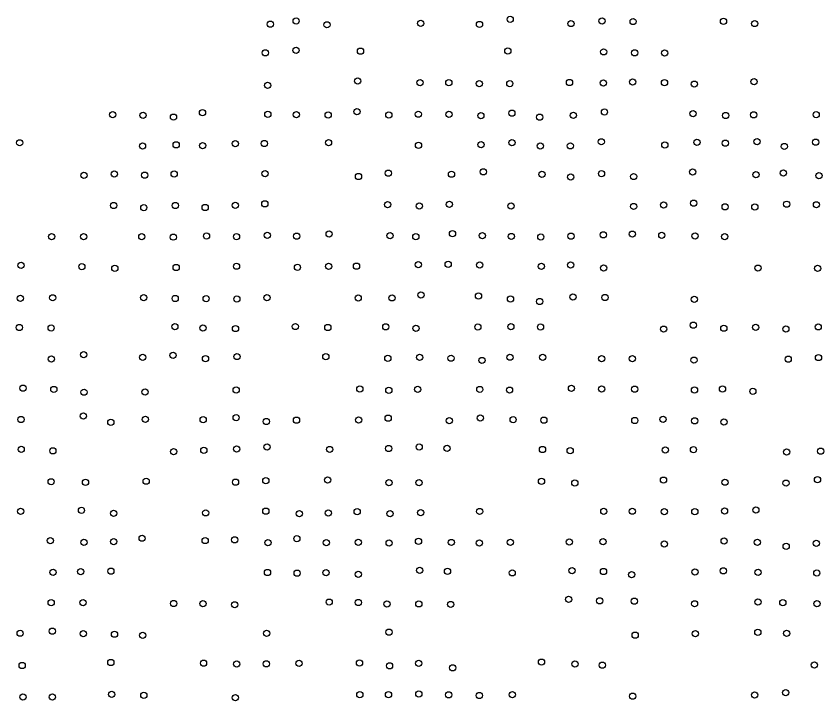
# Model space of a CAD drawing. Extents: x 20503438 to 20508873, y 7964251 to 7984667.
# Drawn here: x 20507916.3 to 20508176.1, y 7970112.1 to 7970332.5 of the extents above; entities that cross this region are included whole.
import ezdxf

# ---------------------------------------------------------------- set-up
doc = ezdxf.new("R2010")
doc.units = 0
doc.layers.add('SurSurveyPoints', color=7, linetype='Continuous')

msp = doc.modelspace()

# ---------------------------------------------------------------- linework, layer by layer
at = {"layer": 'SurSurveyPoints'}
for centre in [(20508075.25, 7970331.47), (20507998.07, 7970329.89), (20508006.39, 7970330.91), (20508016.31, 7970329.69), (20508046.47, 7970330.15), (20508065.38, 7970329.8), (20508094.79, 7970330.09), (20508104.78, 7970330.89), (20508114.79, 7970330.74), (20508143.87, 7970330.78), (20508153.92, 7970330.09), (20508006.36, 7970321.45), (20508027.1, 7970321.21), (20508074.48, 7970321.23), (20507996.46, 7970320.67), (20508105.28, 7970320.98), (20508115.3, 7970320.67), (20508124.93, 7970320.61), (20508026.19, 7970311.59), (20508046.25, 7970311.05), (20508055.51, 7970311.06), (20508065.32, 7970310.75), (20508075.12, 7970310.78), (20508094.33, 7970311.13), (20508105.23, 7970310.99), (20508114.61, 7970311.31), (20508124.88, 7970311.06), (20508153.68, 7970311.41), (20507997.21, 7970310.18), (20508134.45, 7970310.6), (20507947.38, 7970300.74), (20507957.14, 7970300.55), (20507976.28, 7970301.39), (20507997.29, 7970300.88), (20508006.47, 7970300.74), (20508016.7, 7970300.63), (20508025.96, 7970301.74), (20508036.2, 7970300.68), (20508045.68, 7970300.92), (20508055.54, 7970300.88), (20508065.82, 7970300.48), (20508075.79, 7970301.26), (20508095.59, 7970300.55), (20508105.57, 7970301.6), (20508134.07, 7970301.08), (20508144.59, 7970300.5), (20508153.58, 7970300.72), (20508173.68, 7970300.74), (20507966.95, 7970299.98), (20508084.75, 7970299.96), (20507917.49, 7970291.72), (20507956.99, 7970290.67), (20507967.81, 7970291.07), (20507976.32, 7970290.8), (20507986.81, 7970291.45), (20507996.17, 7970291.5), (20508016.82, 7970291.73), (20508045.75, 7970290.89), (20508065.88, 7970291.12), (20508075.82, 7970291.77), (20508084.93, 7970290.72), (20508094.61, 7970290.73), (20508104.54, 7970292.04), (20508125, 7970291.04), (20508135.31, 7970291.84), (20508144.44, 7970291.6), (20508154.67, 7970292.05), (20508163.42, 7970290.54), (20508173.49, 7970291.93), (20508066.59, 7970282.37), (20508133.91, 7970282.33), (20507938.12, 7970281.28), (20507947.89, 7970281.67), (20507957.67, 7970281.31), (20507967.15, 7970281.66), (20507996.4, 7970281.75), (20508026.46, 7970280.88), (20508036.08, 7970281.94), (20508056.36, 7970281.61), (20508085.45, 7970281.56), (20508094.7, 7970280.7), (20508104.63, 7970281.81), (20508114.96, 7970280.86), (20508154.29, 7970281.47), (20508163.13, 7970281.97), (20508174.55, 7970281.17), (20507996.33, 7970272.08), (20508035.83, 7970271.81), (20508055.69, 7970271.89), (20508124.58, 7970271.72), (20508134.24, 7970272.3), (20508164.19, 7970271.96), (20508173.76, 7970271.77), (20507947.7, 7970271.54), (20507957.39, 7970270.85), (20507967.55, 7970271.55), (20507977.12, 7970270.9), (20507986.83, 7970271.62), (20508046, 7970271.37), (20508075.54, 7970271.4), (20508114.96, 7970271.23), (20508144.38, 7970271.11), (20508153.95, 7970271.09), (20507927.74, 7970261.52), (20507938.02, 7970261.49), (20507956.74, 7970261.49), (20507966.87, 7970261.36), (20507977.57, 7970261.72), (20507987.22, 7970261.48), (20507997.11, 7970261.95), (20508006.59, 7970261.67), (20508017, 7970262.35), (20508036.59, 7970261.86), (20508044.9, 7970261.48), (20508056.68, 7970262.49), (20508066.31, 7970261.85), (20508075.61, 7970261.58), (20508085.09, 7970261.43), (20508094.8, 7970261.68), (20508105.19, 7970262.11), (20508114.55, 7970262.33), (20508124.01, 7970261.95), (20508134.71, 7970261.7), (20508144.26, 7970261.52), (20507917.92, 7970252.31), (20507937.47, 7970251.84), (20507948.08, 7970251.34), (20507967.81, 7970251.58), (20507987.22, 7970252), (20508006.82, 7970251.62), (20508016.85, 7970251.96), (20508025.8, 7970252.02), (20508045.69, 7970252.47), (20508055.29, 7970252.64), (20508065.43, 7970252.41), (20508085.28, 7970251.94), (20508094.67, 7970252.41), (20508105.29, 7970251.46), (20508154.93, 7970251.39), (20508174.12, 7970251.29), (20507917.7, 7970241.7), (20507928.1, 7970241.84), (20507957.36, 7970241.89), (20507967.49, 7970241.62), (20507977.44, 7970241.53), (20507987.33, 7970241.47), (20507997, 7970241.89), (20508026.36, 7970241.79), (20508037.23, 7970241.81), (20508046.55, 7970242.73), (20508065.05, 7970242.43), (20508075.34, 7970241.44), (20508084.72, 7970240.65), (20508095.45, 7970242.07), (20508105.73, 7970241.93), (20508134.45, 7970241.36), (20508134.16, 7970233.03), (20507917.33, 7970232.28), (20507927.58, 7970232.1), (20507967.39, 7970232.53), (20507976.42, 7970232.15), (20507986.88, 7970231.94), (20508006.16, 7970232.59), (20508016.58, 7970232.28), (20508035.23, 7970232.5), (20508044.93, 7970231.99), (20508064.85, 7970232.46), (20508075.47, 7970232.56), (20508085.01, 7970232.47), (20508124.6, 7970231.76), (20508143.96, 7970232.05), (20508154.24, 7970232.32), (20508163.93, 7970231.82), (20508174.33, 7970232.48), (20507938.05, 7970223.52), (20507957.06, 7970222.7), (20507966.8, 7970223.3), (20507987.36, 7970222.93), (20508015.95, 7970222.87), (20508035.88, 7970222.34), (20508046.12, 7970222.65), (20508056.24, 7970222.4), (20508075.18, 7970222.72), (20508085.72, 7970222.69), (20508174.42, 7970222.61), (20507927.68, 7970222.13), (20507977.24, 7970222.24), (20508066.17, 7970221.68), (20508104.66, 7970222.22), (20508114.56, 7970222.22), (20508134.36, 7970221.78), (20508164.68, 7970222.09), (20507918.52, 7970212.75), (20507928.45, 7970212.34), (20507987.11, 7970212.18), (20508026.89, 7970212.46), (20508036.21, 7970212.05), (20508045.5, 7970212.36), (20508065.47, 7970212.34), (20508075.04, 7970212.13), (20508094.95, 7970212.69), (20508104.64, 7970212.47), (20508115.28, 7970212.43), (20508134.54, 7970212.14), (20508143.54, 7970212.48), (20507938.17, 7970211.46), (20507957.8, 7970211.53), (20508153.31, 7970211.73), (20507917.9, 7970202.68), (20507937.96, 7970203.79), (20507946.79, 7970201.74), (20507957.9, 7970202.72), (20507976.49, 7970202.64), (20507987.09, 7970203.25), (20507996.83, 7970202.03), (20508006.5, 7970202.46), (20508026.48, 7970202.54), (20508035.99, 7970203.11), (20508055.64, 7970202.28), (20508065.64, 7970203.15), (20508076.19, 7970202.63), (20508086.08, 7970202.47), (20508115.33, 7970202.36), (20508124.42, 7970202.7), (20508134.62, 7970202.24), (20508144, 7970201.89), (20507997.02, 7970193.8), (20508045.98, 7970193.83), (20507917.96, 7970193.06), (20507928.14, 7970192.59), (20507966.98, 7970192.35), (20507976.7, 7970192.75), (20507987.25, 7970193.17), (20508017.18, 7970193.04), (20508036.17, 7970193.34), (20508054.95, 7970193.4), (20508085.63, 7970193.03), (20508094.54, 7970192.65), (20508125.12, 7970192.85), (20508134.2, 7970192.98), (20508164.15, 7970192.24), (20508175.14, 7970192.49), (20507927.58, 7970182.63), (20507938.63, 7970182.48), (20507958.15, 7970182.82), (20507986.9, 7970182.5), (20507996.65, 7970182.96), (20508016.52, 7970183.23), (20508036.24, 7970182.35), (20508045.94, 7970182.38), (20508085.31, 7970182.81), (20508096.03, 7970182.27), (20508124.57, 7970183.17), (20508144.32, 7970182.49), (20508163.99, 7970182.2), (20508174.1, 7970183.33), (20507917.78, 7970173.15), (20507937.34, 7970173.42), (20507996.64, 7970173.18), (20508026.02, 7970173.04), (20508065.4, 7970173.08), (20508105.35, 7970173.1), (20508114.53, 7970173.16), (20508124.8, 7970173), (20508134.64, 7970173.02), (20508144.2, 7970173.24), (20508154.28, 7970173.57), (20507947.69, 7970172.48), (20507977.31, 7970172.63), (20508007.44, 7970172.34), (20508016.72, 7970172.58), (20508036.61, 7970172.4), (20508046.47, 7970172.7), (20507927.29, 7970163.7), (20507938.12, 7970163.15), (20507947.7, 7970163.37), (20507956.85, 7970164.47), (20507977.13, 7970163.72), (20507986.63, 7970163.95), (20507997.32, 7970163.05), (20508006.63, 7970164.35), (20508016.08, 7970163.02), (20508026.37, 7970163.18), (20508036.3, 7970162.94), (20508045.75, 7970163.45), (20508056.33, 7970163.11), (20508065.35, 7970162.9), (20508075.3, 7970163.17), (20508094.25, 7970163.27), (20508105.13, 7970163.38), (20508124.8, 7970162.64), (20508144.06, 7970163.61), (20508154.75, 7970163.18), (20508173.71, 7970162.84), (20508164.02, 7970161.84), (20507928.19, 7970153.47), (20507937.09, 7970153.71), (20507946.8, 7970153.87), (20507997.18, 7970153.44), (20508006.71, 7970153.23), (20508016, 7970153.42), (20508026.38, 7970152.88), (20508046.16, 7970154.11), (20508055.09, 7970153.81), (20508075.9, 7970153.32), (20508095.15, 7970154.02), (20508105.26, 7970153.77), (20508114.31, 7970152.76), (20508134.69, 7970153.58), (20508143.84, 7970153.98), (20508154.97, 7970153.52), (20508173.87, 7970153.27), (20508094.04, 7970144.77), (20507927.59, 7970143.74), (20507937.85, 7970143.7), (20507967, 7970143.47), (20507976.4, 7970143.42), (20507986.62, 7970143.05), (20508017.03, 7970143.91), (20508026.41, 7970143.78), (20508035.61, 7970143.3), (20508045.86, 7970143.34), (20508056.13, 7970143.16), (20508104.01, 7970144.33), (20508115.2, 7970144.21), (20508134.55, 7970143.37), (20508154.93, 7970143.96), (20508162.95, 7970143.7), (20508173.93, 7970143.42), (20507927.99, 7970134.57), (20508036.25, 7970134.23), (20508154.91, 7970134.19), (20507917.61, 7970133.9), (20507937.91, 7970133.73), (20507947.96, 7970133.58), (20507957.06, 7970133.23), (20507996.89, 7970133.87), (20508115.45, 7970133.27), (20508134.82, 7970133.75), (20508164.17, 7970133.86), (20507946.79, 7970124.47), (20507976.61, 7970124.27), (20507987.27, 7970123.98), (20507996.8, 7970124.04), (20508007.32, 7970124.24), (20508026.77, 7970124.33), (20508045.84, 7970124.23), (20508085.31, 7970124.6), (20508096.07, 7970124), (20508104.88, 7970123.62), (20508173.11, 7970123.69), (20507918.26, 7970123.52), (20508036.44, 7970123.41), (20508056.73, 7970122.77), (20507918.52, 7970113.36), (20507927.98, 7970113.36), (20507947.08, 7970114.21), (20507957.4, 7970113.89), (20508026.88, 7970114.13), (20508036.11, 7970114.11), (20508045.85, 7970114.36), (20508055.46, 7970114.07), (20508065.33, 7970113.86), (20508075.94, 7970114.11), (20508114.64, 7970113.64), (20508153.86, 7970114.03), (20508163.86, 7970114.77), (20507986.86, 7970113.13)]:
    msp.add_circle(centre, 1, dxfattribs=at)

doc.saveas('drawing.dxf')
